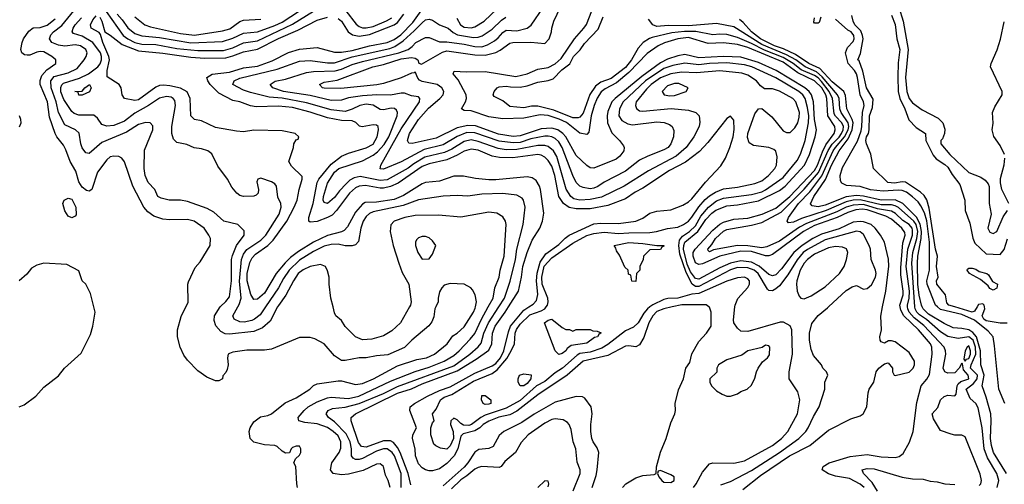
# Model space of a CAD drawing. Header units: inches. Extents: x 1793402 to 1900366, y 320852 to 470679.
# Tile 281 of 604: x 1841673 to 1847293, y 418988 to 421639. Entities that reach past the tile are written whole.
import ezdxf

# ---------------------------------------------------------------- set-up
doc = ezdxf.new("R2010")
doc.units = ezdxf.units.IN
doc.header["$MEASUREMENT"] = 0
doc.layers.add('B8441', color=7, linetype='Continuous')
doc.layers.add('B8442', color=7, linetype='Continuous')

msp = doc.modelspace()

# ---------------------------------------------------------------- linework, layer by layer
at = {"layer": 'B8441', "color": 4}
for points, elevation in [([(1841669.6, 419430.4), (1841698, 419442), (1841764, 419490), (1841810, 419542.8), (1841893.8, 419606.2), (1841929, 419650), (1842023.3, 419736.7), (1842076.3, 419843.7), (1842089.6, 419890), (1842103.7, 419970), (1842096.1, 420000)], 344), ([(1844047.3, 420000), (1844042.8, 419990), (1844035.9, 419944.1), (1844024.5, 419915.5), (1844007.9, 419892.1), (1843911, 419810), (1843870, 419769), (1843774, 419726), (1843710, 419720.9), (1843650, 419709.3), (1843610, 419709.2), (1843530, 419694), (1843510, 419695.3), (1843470, 419722), (1843410, 419788.7), (1843357.5, 419817.5), (1843330, 419825.2), (1843270, 419825.2), (1843110, 419759.3), (1843070, 419752.7), (1842970, 419753.2), (1842890, 419742), (1842870, 419735.3), (1842862, 419730), (1842858, 419710), (1842862, 419670), (1842856.9, 419643.1), (1842850, 419626), (1842832.7, 419607.3), (1842831.1, 419588.9), (1842810, 419578), (1842790, 419578), (1842740.2, 419600.2), (1842690, 419635.3), (1842630, 419697.2), (1842610, 419724), (1842589.4, 419770), (1842574, 419830), (1842574, 419870), (1842593.6, 419946.4), (1842621.4, 420000)], 336), ([(1843145.1, 420000), (1843101.7, 419918.3), (1843058.9, 419881.1), (1843010, 419860.5), (1842870, 419844.2), (1842846, 419846), (1842820.1, 419860.1), (1842793.1, 419893.1), (1842782.7, 419922.7), (1842784.2, 419950), (1842816.7, 420000)], 332), ([(1843075.4, 420000), (1843044.8, 419955.2), (1843013.4, 419930), (1842997.1, 419922.9), (1842954, 419914), (1842930, 419914.5), (1842897.2, 419930), (1842889.4, 419950), (1842918.3, 420000)], 328), ([(1843259, 418970), (1843254, 418990), (1843248.9, 419088.9), (1843238, 419110), (1843247.3, 419132.7), (1843270, 419154), (1843278, 419170), (1843278, 419190), (1843270, 419206), (1843250, 419206), (1843230, 419198), (1843222, 419190), (1843212.7, 419167.3), (1843190, 419166), (1843170, 419178), (1843143.1, 419203.1), (1843129.1, 419209.1), (1843070, 419213.2), (1843009.1, 419229.1), (1842988, 419250), (1842982, 419290), (1842988.7, 419310), (1843010, 419344.7), (1843047, 419373), (1843090, 419380.7), (1843110, 419390.7), (1843187.8, 419452.2), (1843250, 419480.7), (1843328.7, 419530), (1843350, 419551.3), (1843370, 419561), (1843490, 419578), (1843510, 419578), (1843590, 419557.3), (1843630, 419563.8), (1843693.2, 419590), (1843830, 419664.9), (1843940.5, 419699.5), (1843995.3, 419710), (1844041.2, 419730), (1844112.7, 419790), (1844145.1, 419834.9), (1844170, 419850.8), (1844210, 419887.3), (1844262.9, 419970), (1844272.3, 419992.3), (1844273.8, 420000)], 336), ([(1843786.6, 418970), (1843775.1, 419010), (1843760.7, 419040.7), (1843748.7, 419090), (1843730, 419104), (1843710, 419102.7), (1843633.3, 419066.7), (1843550, 419046), (1843510, 419041.6), (1843462, 419050), (1843446, 419070), (1843454.5, 419110), (1843496.2, 419170), (1843505.8, 419194.2), (1843505.6, 419230), (1843490, 419263.7), (1843462.9, 419290), (1843430, 419312.4), (1843370, 419333), (1843300.7, 419340.7), (1843266, 419350), (1843262, 419370), (1843296, 419410), (1843319.3, 419430), (1843370, 419459.5), (1843430, 419481.7), (1843450, 419484.6), (1843550, 419477.3), (1843609.3, 419490), (1843790, 419576), (1843930, 419631.5), (1844010, 419655.6), (1844096, 419690), (1844150, 419723.7), (1844180.7, 419750), (1844244.6, 419815.4), (1844270, 419847.7), (1844308.2, 419930), (1844347.2, 420000)], 332), ([(1843851.1, 418970), (1843850.8, 419050), (1843812.9, 419150), (1843799.7, 419170), (1843770, 419189.7), (1843750, 419190.9), (1843710, 419176.4), (1843630, 419135.8), (1843610, 419129.6), (1843590, 419129.6), (1843576.6, 419136.6), (1843567.3, 419150), (1843566, 419190), (1843558.2, 419230), (1843536.1, 419276.1), (1843470, 419344.7), (1843436, 419370), (1843421.2, 419390), (1843434, 419410), (1843458.7, 419421.3), (1843530, 419428.9), (1843610, 419449.1), (1843750, 419506.5), (1843830, 419546.2), (1844150, 419663.6), (1844241.6, 419730), (1844290, 419772.4), (1844306.4, 419793.6), (1844323.1, 419850), (1844348.6, 419910), (1844407.7, 420000)], 328), ([(1843897.2, 420000), (1843846.8, 419910), (1843796.1, 419863.9), (1843750, 419836), (1843683.4, 419816.6), (1843630, 419812.7), (1843588.7, 419830), (1843530, 419889), (1843510, 419922), (1843478, 419950), (1843470, 419966), (1843461.5, 420000)], 332), ([(1843905.5, 418985.5), (1843889.8, 419050), (1843845, 419170), (1843830, 419198.7), (1843807.1, 419227.1), (1843790, 419236), (1843750, 419235.3), (1843650, 419199.7), (1843624.4, 419204.4), (1843606.2, 419226.2), (1843565.2, 419350), (1843565.2, 419370), (1843589.3, 419390), (1843830, 419508.1), (1843910, 419533.2), (1843970, 419561.6), (1844170, 419636), (1844278.6, 419701.4), (1844350, 419752.7), (1844367.1, 419790), (1844372.1, 419850), (1844386, 419890), (1844444.8, 419970), (1844463.7, 420000)], 324), ([(1845396.4, 420000), (1845350, 419989.7), (1845310, 419974), (1845287.2, 419950), (1845264.2, 419910), (1845235.1, 419824.9), (1845210, 419784), (1845190, 419773.2), (1845150, 419779), (1845130, 419777.2), (1845030, 419722.4), (1844888.5, 419691.5), (1844797.1, 419610), (1844630, 419498.5), (1844510, 419405.3), (1844470, 419384.8), (1844408.6, 419371.4), (1844351.4, 419348.6), (1844318, 419330), (1844299.3, 419310), (1844270, 419292.3), (1844203.8, 419276.2), (1844190, 419262), (1844174.6, 419190), (1844153.1, 419150), (1844110, 419106.9), (1844070, 419076.4), (1844030, 419064.4), (1844010, 419064), (1843989.4, 419070), (1843970, 419082.4), (1843950, 419104.5), (1843933, 419150), (1843929.7, 419189.7), (1843914, 419250), (1843917, 419270), (1843937.2, 419310), (1843899, 419410), (1843901.2, 419430), (1843926, 419450), (1844000.9, 419490), (1844070, 419522.4), (1844130, 419543.9), (1844270, 419621.6), (1844370, 419663.2), (1844390, 419677.3), (1844416.5, 419710), (1844437.1, 419750), (1844462.3, 419857.7), (1844475.3, 419890), (1844550, 419980.9), (1844579.4, 420000)], 316), ([(1845269.7, 420000), (1845255.8, 419990), (1845235.1, 419964.9), (1845202.4, 419910), (1845176.2, 419883.8), (1845130, 419863.6), (1845030, 419786.3), (1844995.2, 419764.8), (1844930, 419742.8), (1844870, 419734), (1844854.3, 419725.7), (1844770.4, 419650), (1844730, 419623.5), (1844670, 419574.8), (1844622, 419550), (1844530, 419466), (1844450, 419423.1), (1844330, 419383.2), (1844305.7, 419370), (1844251.5, 419328.5), (1844236.3, 419323.7), (1844205.5, 419325.5), (1844190, 419334.3), (1844170, 419356.3), (1844150, 419365.6), (1844134.4, 419350), (1844132, 419330), (1844146.9, 419290), (1844148.4, 419250), (1844130, 419207.3), (1844110, 419187.8), (1844073.9, 419193.9), (1844047.2, 419207.2), (1844037.2, 419217.2), (1844019.8, 419270), (1844020.5, 419310), (1844030, 419338), (1844039, 419350), (1844028.7, 419390), (1844050, 419417.3), (1844074, 419470), (1844095.3, 419484.7), (1844139.4, 419500.6), (1844262.8, 419577.2), (1844370, 419620.8), (1844399.1, 419640.9), (1844454, 419706), (1844479.1, 419750), (1844496.9, 419790), (1844500.9, 419850), (1844508.5, 419871.5), (1844530, 419902), (1844585.2, 419954.8), (1844650, 419977.4), (1844669.8, 419990.2), (1844677.4, 420000)], 312), ([(1845113.2, 418970), (1845133.2, 418990), (1845190, 419024.9), (1845230, 419038.8), (1845295.3, 419044.7), (1845306, 419050), (1845307.3, 419087.3), (1845330, 419172), (1845363.7, 419250), (1845390, 419338), (1845412.3, 419390), (1845416, 419410), (1845414, 419450), (1845432.9, 419527.1), (1845462, 419590), (1845475.3, 419650), (1845497.2, 419682.8), (1845510, 419732), (1845550, 419802), (1845594, 419850), (1845619, 419890), (1845619, 419970), (1845610, 419998), (1845607.5, 420000)], 316), ([(1845519.5, 418970), (1845534.5, 418990), (1845570, 419058), (1845610, 419104.7), (1845630, 419111.3), (1845750, 419107.7), (1845810, 419121.6), (1845969.3, 419210), (1846020.9, 419250), (1846057, 419290), (1846112, 419390), (1846126.6, 419470), (1846115.3, 419515.3), (1846065.2, 419590), (1846065.2, 419630), (1846083.7, 419730), (1846080.9, 419870), (1846071.6, 419891.6), (1846032.9, 419912.9), (1846013.6, 419913.6), (1845830, 419860.9), (1845790, 419862.7), (1845770, 419879), (1845749.5, 419909.5), (1845746.8, 419926.8), (1845755.8, 420000)], 312), ([(1845675.1, 418984.9), (1845730, 419004.4), (1845850, 419067), (1846010, 419168.8), (1846120.9, 419250), (1846159.5, 419290), (1846174, 419310), (1846204.4, 419375.6), (1846236, 419430), (1846269, 419530), (1846268.9, 419571.1), (1846286, 419610), (1846278, 419630), (1846258, 419650), (1846248.9, 419668.9), (1846203.7, 419723.7), (1846190, 419758), (1846180.9, 419810), (1846180.9, 419850), (1846194.8, 419905.2), (1846230, 419950.8), (1846284.8, 419995.2), (1846290, 420000)], 308), ([(1845801.2, 418958.8), (1845902, 419038), (1846067.3, 419150), (1846183.7, 419210), (1846290, 419296), (1846418, 419362), (1846470, 419378), (1846488, 419390), (1846508.7, 419430), (1846515.3, 419510), (1846522, 419530), (1846549.1, 419570.9), (1846561.2, 419630), (1846577.2, 419650), (1846610, 419676), (1846630, 419682), (1846654.8, 419650), (1846656, 419630), (1846664.7, 419610), (1846670, 419608.2), (1846750, 419628.5), (1846773.6, 419650), (1846780.7, 419670), (1846780.7, 419690), (1846750, 419739.5), (1846670, 419800.5), (1846650, 419807.6), (1846633, 419807), (1846610, 419794), (1846590, 419801.2), (1846585.1, 419810), (1846582, 419830), (1846592.3, 419870), (1846587.7, 419947.7), (1846598.2, 420000)], 304), ([(1846493.3, 418970), (1846470, 418989.6), (1846410, 419020.5), (1846330, 419035.1), (1846290, 419047.6), (1846254, 419070), (1846259, 419090), (1846294, 419110), (1846412.5, 419147.5), (1846510, 419157.6), (1846590, 419144.4), (1846670, 419141), (1846693.2, 419146.8), (1846716.5, 419163.5), (1846752.5, 419227.5), (1846772.3, 419290), (1846794.8, 419454.8), (1846818, 419550), (1846851.9, 419588.1), (1846865.9, 419614.1), (1846881.7, 419730), (1846880.5, 419770), (1846871.3, 419790), (1846803.5, 419870), (1846719.8, 419950), (1846701.8, 419981.8), (1846699.1, 420000)], 296), ([(1847150, 418981), (1847159, 418990), (1847164, 419010), (1847154.6, 419045.4), (1847070, 419258), (1847050, 419268.7), (1847010, 419268.7), (1846990, 419274), (1846930, 419295.3), (1846890, 419362), (1846880.9, 419390), (1846913.3, 419426.7), (1846929.9, 419470.1), (1846950, 419489), (1846970, 419496.5), (1847010, 419493.4), (1847017.7, 419502.3), (1847024.5, 419550), (1847030, 419560.4), (1847045.7, 419574.3), (1847090.5, 419589.5), (1847087.3, 419610), (1847060.6, 419640.6), (1847055.5, 419675.5), (1847050, 419679), (1847034.8, 419650), (1847010, 419623.6), (1846970, 419621.6), (1846953.2, 419630), (1846943.7, 419650), (1846959.5, 419730), (1846958.4, 419750), (1846949.6, 419770), (1846834.3, 419894.3), (1846777.9, 419937.9), (1846750.8, 419970), (1846742, 419990), (1846741.2, 420000)], 292), ([(1847253.3, 418970), (1847262.4, 419010), (1847251.2, 419050), (1847198.2, 419138.2), (1847179.1, 419190), (1847166, 419310), (1847143.7, 419423.7), (1847130, 419448.7), (1847098, 419478), (1847076, 419530), (1847117.4, 419562.6), (1847138.8, 419590), (1847140.3, 419610), (1847101.2, 419650), (1847104, 419670), (1847130.5, 419730), (1847128, 419770), (1847115, 419810), (1847090, 419829.8), (1847030, 419820.5), (1846970, 419831.3), (1846930, 419858.9), (1846849.2, 419929.2), (1846810, 419954.5), (1846793.5, 419970), (1846784.2, 419990), (1846783.5, 420000)], 288), ([(1847306, 419050), (1847232, 419170), (1847219.3, 419210), (1847214.6, 419250), (1847218.7, 419350), (1847216, 419390), (1847190, 419485.2), (1847166.6, 419550), (1847178.9, 419610), (1847158.9, 419670), (1847156.5, 419750), (1847134.6, 419830), (1847114.2, 419854.2), (1847090, 419868.7), (1847050, 419877.7), (1847001.8, 419881.8), (1846950, 419905.4), (1846859.8, 419959.8), (1846829.9, 419989.9), (1846825, 420000)], 284), ([(1847296.9, 419450), (1847261.4, 419530), (1847237.8, 419777.8), (1847228.8, 419828.8), (1847201.8, 419861.8), (1847123.9, 419923.9), (1847050, 419957.5), (1846930, 419985.2), (1846912, 420000)], 276), ([(1847137.5, 420000), (1847123.1, 419976.9), (1847110, 419969.8), (1847010.2, 420000)], 272), ([(1847310, 419906.6), (1847270, 419907), (1847190, 419921.7), (1847176.2, 419930), (1847166, 419950), (1847182.4, 419990), (1847180.2, 420000)], 272), ([(1844940.7, 418970), (1844962.7, 419037.3), (1844969.6, 419070), (1844978, 419170), (1844970, 419195.3), (1844946, 419230), (1844939.3, 419250), (1844932.7, 419290), (1844932.7, 419330), (1844941.2, 419390), (1844934, 419430), (1844899.5, 419479.5), (1844886.3, 419486.3), (1844850, 419489.4), (1844730, 419456.9), (1844610, 419388), (1844540, 419340), (1844435.5, 419290), (1844410, 419266.6), (1844375.9, 419204.1), (1844350, 419192.8), (1844292.9, 419187.1), (1844270, 419171.5), (1844231.7, 419110), (1844210, 419085.4), (1844090, 418978.5)], 324), ([(1844832, 418950), (1844872, 419050), (1844872, 419070), (1844854.5, 419114.5), (1844846.6, 419190), (1844832.3, 419230), (1844821.5, 419301.5), (1844810, 419328.7), (1844800.2, 419340.2), (1844775.1, 419355.1), (1844730, 419360.9), (1844710, 419357), (1844670, 419337), (1844576, 419270), (1844534.4, 419225.6), (1844502, 419170), (1844442.5, 419117.5), (1844422, 419090), (1844410, 419084), (1844310, 419089.3), (1844290, 419083.7), (1844270, 419074), (1844224.4, 419035.6), (1844190, 419014.3), (1844137.7, 418962.3)], 328), ([(1846570, 418949.6), (1846538.2, 418998.2), (1846489.3, 419050), (1846482, 419070), (1846510, 419079.1), (1846550, 419076.4), (1846710, 419028.4), (1846770, 419019.3), (1846830, 419018), (1846870, 419005.5), (1846910, 419002), (1846954, 418990), (1847010, 418986.8)], 292), ([(1844690, 418974), (1844694, 418990), (1844690, 419006), (1844670, 419008), (1844631, 418969)], 332)]:
    msp.add_lwpolyline(points, dxfattribs=dict(at, elevation=elevation))
for points, elevation in [([(1844830, 419862), (1844850, 419872), (1844930, 419872), (1844943.6, 419863.6), (1844970, 419862), (1844992, 419852), (1844978, 419842), (1844971.3, 419830), (1844954.8, 419825.2), (1844910, 419794), (1844820.5, 419779.5), (1844798, 419762), (1844790, 419749.2), (1844770, 419735.3), (1844750, 419728.7), (1844728.7, 419750), (1844668.9, 419908.9), (1844690, 419924.7), (1844710.7, 419930.7), (1844770, 419882), (1844790, 419872), (1844811.6, 419871.6)], 308), ([(1845930, 419782), (1845911, 419769), (1845830, 419748.7), (1845794.4, 419725.6), (1845710, 419698), (1845662, 419670), (1845652, 419650), (1845651.6, 419628.4), (1845612, 419590), (1845612, 419570), (1845622, 419550), (1845650, 419522), (1845682, 419502), (1845710, 419491.3), (1845730, 419491.3), (1845770, 419504.7), (1845790, 419518), (1845826, 419530), (1845850, 419554), (1845870, 419594), (1845878, 419630), (1845888, 419650), (1845913.6, 419686.4), (1845942, 419710), (1845952.9, 419727.1), (1845955.3, 419770), (1845950, 419778)], 316), ([(1847090, 419778.4), (1847080.5, 419770), (1847070, 419748.7), (1847062.8, 419702.8), (1847070, 419691), (1847077.6, 419702.4), (1847090, 419706), (1847100.4, 419730), (1847101.1, 419750)], 292), ([(1844529.3, 419549.3), (1844518, 419570), (1844518, 419590), (1844526, 419610), (1844550, 419618), (1844592, 419612), (1844590.7, 419590), (1844570, 419562.7), (1844550, 419549.5)], 308), ([(1844330, 419444), (1844318, 419450), (1844308, 419470), (1844310, 419494), (1844330, 419494), (1844362, 419470), (1844362, 419450), (1844350, 419446)], 308), ([(1845330, 419066), (1845318, 419062), (1845314, 419050), (1845322, 419030), (1845338, 419010), (1845350, 419001), (1845390, 418998), (1845408, 419010), (1845408, 419030), (1845390, 419042)], 316)]:
    msp.add_lwpolyline(points, close=True, dxfattribs=dict(at, elevation=elevation))
at = {"layer": 'B8442', "color": 4}
for points, elevation in [([(1842816.7, 420000), (1842818, 420002), (1842850, 420030.8), (1842870, 420058), (1842882.6, 420150), (1842882.4, 420270), (1842886.6, 420293.4), (1842909.7, 420350.3), (1842954, 420410), (1842953.6, 420433.6), (1842918, 420470), (1842838, 420490), (1842781.5, 420541.5), (1842742.5, 420562.5), (1842630, 420602), (1842590, 420609.4), (1842526, 420610), (1842480.2, 420620.2), (1842462, 420630), (1842444, 420670), (1842406.6, 420710), (1842389.5, 420750), (1842383.7, 420790), (1842384.5, 420895.5), (1842432.7, 421010), (1842432.9, 421032.9), (1842418, 421050), (1842390, 421052.3), (1842350, 421042), (1842281.7, 420998.3), (1842140.9, 420939.1), (1842070, 420875.3), (1842050, 420879), (1842030, 420908.7), (1842021.6, 420930), (1842011.5, 420991.5), (1841991.2, 421011.2), (1841930, 421039.3), (1841894.7, 421110), (1841880.4, 421170), (1841851.5, 421250), (1841849.6, 421290), (1841870, 421315.3), (1841950, 421336), (1842000.1, 421359.9), (1842040.7, 421410), (1842052.3, 421430), (1842057, 421450), (1842049.3, 421470), (1842019, 421490), (1841990, 421495.8), (1841930, 421488.3), (1841893.2, 421493.2), (1841855.1, 421510), (1841843.6, 421530), (1841850, 421552.7), (1841865.6, 421570), (1841913.9, 421606.1), (1841982.3, 421690)], 332), ([(1842166.3, 421686.3), (1842264.2, 421550), (1842290.2, 421530.2), (1842330, 421509.2), (1842370, 421499.1), (1842450, 421497.3), (1842570, 421474.4), (1842690, 421463.9), (1842835.7, 421464.3), (1842890, 421478.3), (1842950, 421506.3), (1843030, 421518.5), (1843230, 421613.8), (1843350, 421688.8)], 328), ([(1842229, 421670), (1842258.5, 421638.5), (1842290, 421592.7), (1842330, 421561.1), (1842370, 421547.7), (1842470, 421538.6), (1842650, 421507.2), (1842830, 421514.6), (1842890, 421533.1), (1842950, 421562.6), (1843030, 421570.3), (1843130, 421606), (1843170, 421625.8), (1843270, 421690.3)], 332), ([(1844579.4, 420000), (1844604.1, 420015.9), (1844622.3, 420037.7), (1844629.7, 420070.3), (1844622.4, 420150), (1844626.9, 420193.1), (1844644.2, 420255.8), (1844676.4, 420303.6), (1844750, 420356.5), (1844786.5, 420393.5), (1844809.8, 420410.2), (1844950, 420473.7), (1844990, 420478.7), (1845090, 420475.8), (1845190, 420490.4), (1845230, 420506), (1845270, 420534.9), (1845310, 420546.4), (1845390, 420554.9), (1845458.9, 420581.1), (1845490, 420599.3), (1845510, 420616.3), (1845587.7, 420712.3), (1845675.3, 420804.7), (1845702, 420850), (1845727, 420910), (1845745.1, 420970), (1845751.9, 421011.9), (1845750, 421066), (1845730, 421088), (1845710, 421075.3), (1845601.7, 420938.3), (1845553.4, 420886.6), (1845473.8, 420826.2), (1845381.4, 420778.6), (1845230, 420677.6), (1845185.2, 420654.8), (1845130, 420617.6), (1845030, 420578.7), (1844930, 420560.5), (1844850, 420560.4), (1844810, 420568.3), (1844776.2, 420590), (1844749.8, 420629.8), (1844727.7, 420750), (1844710, 420803.7), (1844690, 420836.2), (1844670, 420855.6), (1844650, 420866), (1844629.7, 420869.7), (1844488.1, 420851.9), (1844412.3, 420852.3), (1844370, 420860.5), (1844290, 420894), (1844250, 420900.5), (1844210, 420889.7), (1844170, 420865.7), (1844110, 420839.2), (1844010, 420817.3), (1843970, 420802), (1843833.2, 420706.8), (1843790, 420687), (1843750, 420677.2), (1843730, 420677.2), (1843647, 420693), (1843611.2, 420688.8), (1843590, 420680.4), (1843554.9, 420650), (1843481.1, 420550), (1843455.5, 420524.5), (1843430.2, 420509.8), (1843370, 420488.2), (1843330, 420483.7), (1843323.7, 420490), (1843323.6, 420510), (1843348.7, 420590), (1843369.8, 420710), (1843381.1, 420730), (1843450, 420815.6), (1843510, 420860.3), (1843550, 420877), (1843650, 420907.2), (1843690, 420928.5), (1843713.6, 420970), (1843720.9, 421010), (1843719, 421030), (1843710, 421037.2), (1843690, 421039.5), (1843627.5, 421027.5), (1843612.5, 421032.5), (1843592, 421052), (1843570, 421062), (1843510, 421064), (1843430, 421078.3), (1843330, 421112.3), (1843230, 421137.6), (1843150, 421145.3), (1843022.3, 421142.3), (1842990, 421148), (1842930, 421169.7), (1842890, 421178.4), (1842810, 421220.7), (1842760.7, 421270), (1842747.3, 421290), (1842741.2, 421310), (1842771.4, 421328.6), (1842870, 421339.6), (1842950, 421364.4), (1843030, 421374.7), (1843114.6, 421405.4), (1843207.7, 421452.3), (1843270, 421470.3), (1843370, 421480.5), (1843470, 421454), (1843510, 421454), (1843570, 421463.2), (1843670, 421491), (1843770, 421509.2), (1843810, 421526.2), (1843847.5, 421552.5), (1843916.5, 421623.5), (1843983.7, 421716.3)], 316), ([(1846290, 420000), (1846390, 420094), (1846424.4, 420115.6), (1846450, 420122), (1846490, 420102.4), (1846510, 420104.9), (1846534.6, 420125.4), (1846558.9, 420170), (1846562, 420190), (1846558.7, 420210), (1846532.7, 420270), (1846529.5, 420330), (1846522, 420350), (1846490, 420412.7), (1846470, 420429.5), (1846450, 420432.8), (1846270, 420383.9), (1846170, 420328.5), (1846146, 420310), (1846110, 420269.7), (1846056.7, 420183.3), (1846010, 420120.9), (1845990, 420102.7), (1845970, 420092.7), (1845950, 420094), (1845942, 420102), (1845888.2, 420190), (1845865.6, 420210), (1845830, 420223.5), (1845770, 420225.3), (1845730, 420212.8), (1845550, 420117.4), (1845530, 420117.2), (1845510.6, 420130.6), (1845477.2, 420197.2), (1845441.4, 420301.4), (1845435.4, 420350), (1845438.4, 420381.6), (1845456.3, 420403.7), (1845495.4, 420430), (1845530, 420462), (1845561.7, 420518.3), (1845604, 420570), (1845650, 420604.9), (1845690, 420620.9), (1845850, 420642), (1845910, 420657.7), (1845930, 420667.9), (1846030, 420738.7), (1846110, 420836.3), (1846130, 420871), (1846157.4, 420950), (1846175.8, 421050), (1846176.5, 421090), (1846170, 421139), (1846156.8, 421190), (1846143.5, 421210), (1846120.5, 421230), (1845990, 421307.3), (1845852, 421370), (1845810, 421381.8), (1845710, 421392.7), (1845611.2, 421388.8), (1845550, 421381.4), (1845470, 421391), (1845401.7, 421378.3), (1845350, 421361.4), (1845244.9, 421290), (1845117, 421170), (1845095.8, 421130), (1845093, 421090), (1845110, 421064.9), (1845145.1, 421045.1), (1845170, 421038.4), (1845310, 421055.8), (1845352.4, 421052.4), (1845381.4, 421041.4), (1845398, 421030), (1845407.1, 421007.1), (1845404.9, 420970), (1845390.6, 420930), (1845374, 420910), (1845350, 420897), (1845258.7, 420861.3), (1845210, 420837), (1845130, 420774), (1845010, 420712), (1844973.1, 420686.9), (1844950, 420677), (1844930, 420674.5), (1844890, 420680.9), (1844870, 420689.4), (1844850, 420709.3), (1844829.8, 420749.8), (1844769.7, 420910), (1844750, 420942), (1844730, 420960.5), (1844710, 420971.1), (1844690, 420974.8), (1844670, 420974.8), (1844590, 420959.3), (1844530, 420938.5), (1844490, 420936.8), (1844410, 420945.8), (1844270, 420993.1), (1844224.8, 420995.2), (1844170, 420973.5), (1844090, 420926), (1843982, 420898), (1843850, 420827.4), (1843750, 420786.6), (1843730, 420789), (1843734, 420810), (1843850, 421017.1), (1843955.1, 421170), (1843957.2, 421190), (1843950, 421199), (1843910, 421205.1), (1843870, 421219.6), (1843850, 421220.5), (1843790, 421207.8), (1843711.1, 421211.1), (1843630, 421205.7), (1843550, 421193), (1843510, 421180.5), (1843450, 421177.4), (1843330, 421206.4), (1843179, 421230), (1843117.2, 421250), (1843102, 421270), (1843131.9, 421288.1), (1843190, 421300.4), (1843310, 421338.7), (1843350, 421344.2), (1843473.5, 421346.5), (1843510, 421356.1), (1843570, 421383.2), (1843630, 421400.7), (1843837.2, 421450), (1843889.3, 421470), (1843912.8, 421487.2), (1843933.2, 421510), (1843990, 421537.3), (1844010, 421537.3), (1844070, 421513.4), (1844110, 421513.1), (1844210, 421499.7), (1844270, 421486.7), (1844310, 421485.2), (1844343.6, 421496.4), (1844382.2, 421517.8), (1844404.4, 421535.6), (1844430, 421566), (1844450, 421578.7), (1844510, 421575.3), (1844569, 421590), (1844591.5, 421608.5), (1844662.9, 421710)], 308), ([(1846598.2, 420000), (1846616.3, 420090), (1846633.2, 420233.2), (1846632.1, 420272.1), (1846609.6, 420370), (1846587, 420410), (1846555.6, 420450), (1846533.6, 420470), (1846490, 420486), (1846470, 420488.5), (1846430, 420483.1), (1846350, 420446.6), (1846250, 420416.2), (1846199.5, 420390), (1846138.9, 420350), (1846092.7, 420310), (1846022, 420218), (1845990, 420184.2), (1845970, 420178), (1845950, 420185.1), (1845893.1, 420233.1), (1845850, 420255.7), (1845790, 420262.9), (1845729.7, 420249.7), (1845670, 420223.1), (1845550, 420159.3), (1845530, 420163.1), (1845501.2, 420201.2), (1845483.5, 420243.5), (1845462.6, 420330), (1845463, 420350), (1845469.9, 420370.1), (1845544.1, 420430), (1845590, 420499), (1845624.2, 420535.8), (1845647, 420553), (1845710, 420578), (1845770, 420583.2), (1845890, 420606), (1846010, 420664.2), (1846042.3, 420690), (1846152.3, 420810), (1846181.4, 420870), (1846214.5, 420970), (1846221, 421010), (1846209.9, 421069.9), (1846204.8, 421170), (1846193.1, 421210), (1846178.5, 421230), (1846154, 421250), (1845991.5, 421350), (1845890, 421394.8), (1845790, 421425), (1845690, 421429.8), (1845550, 421422.4), (1845470, 421440.4), (1845430, 421433.5), (1845370, 421414.5), (1845330, 421393.5), (1845224.7, 421315.3), (1845072, 421190), (1845053.7, 421170), (1845030, 421115.3), (1845026, 421090), (1845028.9, 421050), (1845053.5, 420993.5), (1845096, 420950), (1845119.1, 420919.1), (1845122.8, 420910), (1845121, 420890), (1845099, 420861), (1845076.7, 420843.3), (1844950, 420792), (1844930, 420794.5), (1844910, 420806.6), (1844850, 420864.5), (1844790.9, 420970), (1844772.6, 420990), (1844744.5, 421010), (1844710, 421019.8), (1844650, 421016.8), (1844530, 420976.5), (1844490, 420972.7), (1844405.4, 420985.4), (1844274.3, 421034.3), (1844230, 421035.3), (1844170, 421022.7), (1844050, 420963.1), (1843912.9, 420932.9), (1843894, 420934), (1843886.6, 420950), (1843897, 420990), (1843949.7, 421070), (1844006.4, 421133.6), (1844071.8, 421190), (1844089.5, 421210), (1844093.3, 421230), (1844082.9, 421250), (1844056, 421270), (1843970, 421286.3), (1843954.5, 421294.5), (1843945.3, 421305.3), (1843930, 421342), (1843924, 421336), (1843910, 421334), (1843850, 421307.8), (1843750, 421274.3), (1843711.5, 421268.5), (1843506.6, 421246.6), (1843410, 421247.8), (1843402, 421250), (1843384, 421270), (1843410, 421282.8), (1843485.3, 421294.7), (1843689.2, 421370), (1843750, 421383.2), (1843850, 421415.6), (1843910, 421422.7), (1843930, 421419.5), (1843944.9, 421410), (1843950.9, 421390.9), (1843965.4, 421385.4), (1844085.4, 421454.6), (1844110, 421462.3), (1844270, 421439.1), (1844330, 421436.5), (1844390, 421452), (1844414.9, 421465.1), (1844470, 421506), (1844488, 421510), (1844590, 421510.4), (1844670, 421502.8), (1844696, 421530), (1844709.3, 421570), (1844709.4, 421590), (1844720.9, 421630), (1844759.5, 421710)], 304), ([(1843490, 421646.4), (1843510.4, 421630), (1843548.5, 421570), (1843572.4, 421552.4), (1843610, 421545.8), (1843670, 421555.6), (1843810, 421609.2), (1843830, 421623.2), (1843865.1, 421670)], 324), ([(1843534, 421690), (1843593.4, 421613.4), (1843610, 421600.3), (1843630, 421593.1), (1843650, 421592.7), (1843690, 421601.3), (1843767.3, 421632.7), (1843797.6, 421650)], 328), ([(1846699.1, 420000), (1846697.6, 420010), (1846715.1, 420070), (1846716.1, 420090), (1846703.2, 420183.2), (1846703, 420223), (1846714.7, 420365.3), (1846727.1, 420410), (1846725.6, 420425.6), (1846708, 420450), (1846650, 420501.7), (1846617.9, 420517.9), (1846510, 420554.1), (1846481.7, 420558.3), (1846444.9, 420555.1), (1846400.4, 420539.6), (1846339.3, 420510), (1846210, 420464.8), (1846147.4, 420430), (1845970, 420298.9), (1845950, 420291.1), (1845930, 420290.9), (1845850, 420315.8), (1845790, 420319.1), (1845670.1, 420289.9), (1845570, 420245.6), (1845550, 420242.3), (1845530, 420251.6), (1845517.1, 420290), (1845517.8, 420310), (1845528.7, 420330), (1845630, 420438.9), (1845670, 420472.7), (1845690, 420483.6), (1845750, 420500.2), (1845830, 420506), (1845910.7, 420529.3), (1845990, 420563.6), (1846069.8, 420630), (1846210, 420778.5), (1846227.6, 420810), (1846255, 420885), (1846275, 420925), (1846321.7, 420990), (1846328.3, 421010), (1846325.1, 421030), (1846285.8, 421090), (1846279.4, 421190), (1846273.8, 421210), (1846251.3, 421250), (1846210, 421290.7), (1846115.5, 421335.5), (1846030, 421396.3), (1845830, 421481.4), (1845770, 421497.1), (1845690, 421506.6), (1845603.3, 421503.3), (1845490, 421537.8), (1845430, 421530.8), (1845353.1, 421506.9), (1845318, 421490), (1845254.4, 421445.6), (1845150, 421338.7), (1845080.3, 421279.7), (1845015, 421245), (1844992.6, 421227.4), (1844969.4, 421190.6), (1844952.3, 421150), (1844934.7, 421090), (1844921.6, 420998.4), (1844910, 420984.5), (1844870, 420991.5), (1844793.3, 421053.3), (1844752.2, 421072.2), (1844690, 421092.4), (1844642.9, 421097.1), (1844550, 421076.9), (1844430, 421073.7), (1844350, 421085.6), (1844250, 421119.6), (1844210, 421122), (1844194, 421130), (1844218.4, 421170), (1844223.6, 421190), (1844221.6, 421210), (1844175.8, 421295.8), (1844146.6, 421330), (1844153.6, 421346.4), (1844221.5, 421341.5), (1844330, 421343.6), (1844504.1, 421315.9), (1844570, 421330.6), (1844630, 421357.1), (1844690, 421366.7), (1844730, 421386.7), (1844763.1, 421416.9), (1844840.5, 421530), (1844893.3, 421590), (1844907.3, 421612.7), (1844938.3, 421690)], 296), ([(1844168.5, 421648.5), (1844189.2, 421609.2), (1844210, 421595.8), (1844250, 421593.4), (1844270, 421597.6), (1844323.7, 421630), (1844398.6, 421701.4)], 316), ([(1846690.3, 421710), (1846716.1, 421630), (1846745.2, 421470), (1846729.2, 421310), (1846737, 421230), (1846750.4, 421190), (1846770, 421164.4), (1846825.1, 421125.1), (1846916.5, 421076.5), (1846943, 421050), (1846953.8, 421013.8), (1846952.7, 420990), (1846940.5, 420959.5), (1846931, 420950), (1846931.3, 420930), (1846982, 420870), (1847090, 420767.3), (1847159.9, 420739.9), (1847183.4, 420723.4), (1847202, 420702), (1847207.7, 420687.7), (1847206.4, 420590), (1847218, 420530), (1847199.1, 420450), (1847210, 420426.8), (1847230, 420418.8), (1847250, 420431), (1847286.3, 420513.7), (1847311.5, 420550)], 276), ([(1842621.4, 420000), (1842634.6, 420025.4), (1842633.2, 420130), (1842636.5, 420143.5), (1842674.6, 420225.4), (1842702, 420258), (1842759.3, 420350), (1842760.9, 420390), (1842752.3, 420410), (1842725.2, 420450), (1842668.7, 420490), (1842630, 420499.5), (1842530, 420497), (1842490, 420500.9), (1842438, 420518), (1842403.5, 420543.5), (1842382, 420570), (1842318.4, 420690), (1842270, 420828.7), (1842255.3, 420850), (1842238.6, 420858.6), (1842210, 420861.2), (1842190, 420857.2), (1842170, 420839), (1842117.3, 420770), (1842084.7, 420670), (1842070, 420661.2), (1842054.8, 420665.2), (1842030, 420684.5), (1842010, 420714), (1841994, 420774), (1841960.7, 420830), (1841936.6, 420896.6), (1841923, 420923), (1841884.7, 420970), (1841875.4, 420990), (1841843.6, 421083.6), (1841832.1, 421170), (1841789.8, 421270), (1841788.5, 421291.5), (1841799.5, 421320.5), (1841827, 421353), (1841878, 421390), (1841878, 421410), (1841855.3, 421430), (1841810, 421455.1), (1841790, 421457.6), (1841770, 421454), (1841730, 421437), (1841716, 421436), (1841699.3, 421439.3), (1841685.2, 421450), (1841679.3, 421470), (1841686.6, 421510), (1841694.5, 421530), (1841725.4, 421574.6), (1841750, 421592.4), (1841790, 421594.4), (1841830, 421608.7), (1841874.9, 421645.1)], 336), ([(1842918.3, 420000), (1842926.2, 420013.8), (1842937.3, 420050), (1842926.7, 420146.7), (1842939.1, 420270), (1842950, 420302), (1842970, 420328.4), (1843050, 420380.3), (1843078, 420410), (1843153.6, 420530), (1843165.2, 420570), (1843164, 420590), (1843146, 420626), (1843139, 420690), (1843130, 420702), (1843110, 420714), (1843050, 420735.3), (1843031.3, 420728.7), (1843026, 420714), (1843036.3, 420670), (1843033.4, 420650), (1843022, 420638), (1843008.5, 420631.5), (1842950, 420629.6), (1842930, 420636.3), (1842911.8, 420650), (1842882.7, 420682.7), (1842858, 420730), (1842803.2, 420803.2), (1842770, 420874), (1842746, 420890), (1842710, 420902), (1842668.4, 420908.4), (1842627.3, 420927.3), (1842570, 420938), (1842550, 420958), (1842541.2, 420990), (1842542, 421030), (1842562.9, 421150), (1842557.4, 421177.4), (1842549.2, 421190), (1842536.9, 421196.9), (1842510, 421201.6), (1842470, 421191.6), (1842407.7, 421150), (1842330, 421106.3), (1842270, 421059.7), (1842210, 421036.2), (1842170, 421032), (1842141.2, 421041.2), (1842117.6, 421077.6), (1842095.1, 421095.1), (1842010, 421093.6), (1841983.3, 421103.3), (1841970, 421115.1), (1841923.9, 421183.9), (1841907.2, 421227.2), (1841907.9, 421252.1), (1841912.9, 421267.1), (1841922.5, 421277.5), (1842014.2, 421305.8), (1842065.2, 421330), (1842118.4, 421370), (1842132.5, 421387.5), (1842140.4, 421410), (1842140.4, 421430), (1842134.2, 421450), (1842090, 421509.7), (1842030, 421545.4), (1841980.1, 421560.1), (1841972.7, 421570), (1841977.6, 421590), (1841989.6, 421610), (1842026, 421650)], 328), ([(1844463.7, 420000), (1844520.4, 420090), (1844538, 420170), (1844544.8, 420230), (1844568.7, 420311.3), (1844598.8, 420381.2), (1844640.9, 420450), (1844658, 420490), (1844664.1, 420535.9), (1844644.7, 420670), (1844640.5, 420690), (1844620.8, 420720.8), (1844597.7, 420737.7), (1844570, 420742.9), (1844390, 420726), (1844350, 420726), (1844273.8, 420733.8), (1844207, 420747), (1844150, 420745.6), (1844070, 420718), (1843990, 420709.6), (1843970, 420702.4), (1843863.1, 420636.9), (1843810, 420613.1), (1843710, 420597.2), (1843644.4, 420595.6), (1843630, 420587.3), (1843590, 420540.7), (1843543.2, 420456.8), (1843524, 420436), (1843510, 420428), (1843430, 420406.9), (1843349.4, 420370.6), (1843263.4, 420316.6), (1843218.3, 420281.7), (1843187.7, 420252.3), (1843136.5, 420190), (1843070, 420079.5), (1843030, 420043.7), (1843010, 420042.7), (1842991.4, 420071.4), (1842971.1, 420150), (1842970.9, 420190), (1842986.3, 420253.7), (1843000, 420280), (1843019.1, 420300.9), (1843089, 420351), (1843119.4, 420380.6), (1843196.9, 420490), (1843239.7, 420570), (1843255.8, 420610), (1843267.3, 420670), (1843286, 420730), (1843284.7, 420744.7), (1843224.1, 420804.1), (1843209, 420830), (1843235.3, 420910), (1843238, 420930), (1843250, 420954), (1843262, 420958), (1843266, 420970), (1843246, 420990), (1843170, 421005.2), (1843010, 421009.3), (1842950, 420999.3), (1842910, 421003.7), (1842790, 421023.7), (1842710, 421061.2), (1842670, 421069.2), (1842649.2, 421090), (1842645.1, 421190), (1842628.1, 421228.1), (1842590, 421248), (1842530, 421261.7), (1842493.5, 421266.5), (1842470, 421264.2), (1842450, 421255.1), (1842350, 421182.4), (1842330, 421178.7), (1842270, 421188.7), (1842257.2, 421210), (1842252.7, 421250), (1842241.2, 421270), (1842172.7, 421312.7), (1842171.5, 421350), (1842184.5, 421410), (1842181.2, 421430), (1842146.9, 421510), (1842134, 421554), (1842126.3, 421566.3), (1842081.2, 421590), (1842076, 421610), (1842090, 421638.8), (1842110, 421660.7)], 324), ([(1842130, 421653), (1842142, 421630), (1842158, 421570), (1842190, 421550.6), (1842257.5, 421497.5), (1842350, 421460.7), (1842490, 421448), (1842650, 421424.9), (1842730, 421419.7), (1842850, 421421.8), (1842890, 421432.3), (1842950, 421456.1), (1843030, 421470.2), (1843150, 421531.3), (1843260.8, 421579.2), (1843370, 421636.5), (1843430, 421653.4)], 324), ([(1842330, 421656.3), (1842386.8, 421610), (1842418.4, 421598.4), (1842590, 421560.2), (1842670, 421551.6), (1842830, 421575.8), (1842872.1, 421587.9), (1842930, 421628.2), (1842950, 421637.1), (1843050, 421643)], 336), ([(1844677.4, 420000), (1844685.1, 420010), (1844689.7, 420030), (1844687.1, 420050), (1844655, 420130), (1844652.4, 420170), (1844667.3, 420232.7), (1844710, 420280.9), (1844830, 420364.6), (1844910, 420407.9), (1844950, 420419.6), (1845010, 420426.7), (1845090, 420418.5), (1845150, 420423.6), (1845270, 420424.2), (1845308, 420430), (1845370, 420448.2), (1845430, 420455.5), (1845461.2, 420470), (1845490, 420490.4), (1845510, 420512.7), (1845549, 420571), (1845586.5, 420613.5), (1845610, 420634.9), (1845644.1, 420655.9), (1845690, 420673.7), (1845770, 420684.2), (1845870, 420704.4), (1845910, 420719.3), (1845946.6, 420750), (1845982.7, 420790), (1845993.2, 420810), (1845996.5, 420856.5), (1845989.2, 420889.2), (1845978, 420898), (1845949.5, 420909.5), (1845861.6, 420921.6), (1845836, 420936), (1845827, 420967), (1845829.6, 420990), (1845870, 421102), (1845890, 421131.3), (1845910, 421132), (1845965.8, 421085.8), (1846030, 421006), (1846050, 420994.8), (1846070, 420994.8), (1846097.7, 421022.3), (1846114, 421050), (1846123.2, 421083.2), (1846124.5, 421110), (1846102.9, 421170), (1846086, 421190), (1846010, 421231.8), (1845970, 421245.2), (1845924, 421244), (1845901.2, 421261.2), (1845879, 421290), (1845830, 421322), (1845794.9, 421334.9), (1845670, 421348.2), (1845536.2, 421336.2), (1845450, 421340.4), (1845390, 421330.9), (1845330, 421308.4), (1845277, 421270), (1845250, 421243), (1845192.7, 421170), (1845188.2, 421150), (1845193, 421133), (1845210, 421119.1), (1845230, 421116.4), (1845392.2, 421132.2), (1845490, 421123), (1845532, 421110), (1845551.3, 421090), (1845555.3, 421055.3), (1845550.7, 421030), (1845520.5, 420970), (1845478, 420910), (1845419.7, 420860.3), (1845262.5, 420777.5), (1845124, 420690), (1844993.1, 420626.9), (1844930, 420612.3), (1844870, 420608.6), (1844836.2, 420616.2), (1844818.4, 420630), (1844792.2, 420672.2), (1844738, 420858), (1844719.7, 420890), (1844690, 420915.8), (1844670, 420922.3), (1844630, 420922), (1844510, 420899.3), (1844450, 420897.3), (1844404.5, 420904.5), (1844290, 420943.9), (1844250, 420953.1), (1844210, 420943.5), (1844140, 420900), (1844098.3, 420881.7), (1843984.9, 420855.1), (1843922.5, 420817.5), (1843890, 420791.5), (1843770, 420724.8), (1843730, 420720.9), (1843616.1, 420743.9), (1843582.3, 420737.7), (1843557.4, 420722.6), (1843537.1, 420702.9), (1843498, 420662), (1843470, 420624.5), (1843429.5, 420589.5), (1843410, 420595.3), (1843405.6, 420610), (1843407.8, 420630), (1843430, 420706.8), (1843469.7, 420770), (1843494, 420790), (1843630, 420833.7), (1843690, 420865.7), (1843714.9, 420885.1), (1843752.7, 420927.3), (1843779.2, 420970), (1843827, 421090), (1843829.3, 421110), (1843823.2, 421123.2), (1843811.7, 421131.7), (1843793.6, 421133.6), (1843750, 421125.6), (1843730, 421126.6), (1843691.1, 421151.1), (1843650, 421157.7), (1843614.8, 421150), (1843570, 421128), (1843530, 421115.8), (1843450, 421125.1), (1843310, 421165.1), (1843170, 421190.8), (1843097.3, 421197.3), (1842990, 421224.2), (1842950, 421237.6), (1842889, 421270), (1842897.2, 421290), (1842930, 421306), (1843142.3, 421357.7), (1843270, 421402.4), (1843330, 421407), (1843430, 421393.1), (1843470, 421393.1), (1843570, 421427.2), (1843785.1, 421474.9), (1843813.5, 421486.5), (1843861.1, 421518.9), (1843925, 421575), (1843970, 421622), (1843990, 421638.7), (1844010, 421643.1), (1844030, 421636.4), (1844070, 421610.3), (1844118.8, 421590), (1844146.7, 421566.7), (1844172.4, 421552.4), (1844262.8, 421537.2), (1844290, 421538.7), (1844313.2, 421546.8), (1844370, 421584.4), (1844423.3, 421636.7), (1844447.2, 421652.8)], 312), ([(1846741.2, 420000), (1846740.3, 420010), (1846750.6, 420050), (1846752.7, 420090), (1846733.8, 420230), (1846742.9, 420330), (1846769.8, 420410), (1846770, 420439), (1846767.6, 420450), (1846751, 420471), (1846714.1, 420494.1), (1846672.5, 420532.5), (1846650, 420545.8), (1846570, 420560.9), (1846490, 420585.2), (1846430, 420580.6), (1846391.3, 420568.7), (1846337.2, 420542.8), (1846164.1, 420475.9), (1846125.1, 420454.9), (1846010, 420374.5), (1845937.4, 420342.6), (1845910, 420338), (1845830, 420349), (1845770, 420351), (1845633.8, 420326.2), (1845610, 420315.3), (1845602, 420322), (1845601.2, 420330), (1845624.4, 420355.6), (1845644.7, 420390), (1845690, 420431.7), (1845710, 420441.7), (1845850, 420466.5), (1845910, 420481.5), (1846019.9, 420540.1), (1846150, 420671.5), (1846232.6, 420767.4), (1846287.6, 420892.4), (1846310.4, 420929.6), (1846350, 420969.2), (1846363.7, 420990), (1846373, 421010), (1846375, 421030), (1846366.2, 421050), (1846329.2, 421089.2), (1846322.7, 421102.7), (1846313.3, 421190), (1846294.1, 421230), (1846250, 421286.8), (1846230, 421308.2), (1846210, 421321.6), (1846133.8, 421353.8), (1846087.6, 421390), (1846030, 421423.9), (1845924.8, 421464.8), (1845850, 421503.2), (1845770, 421536.8), (1845710, 421555.4), (1845670, 421557.4), (1845630, 421553), (1845532.2, 421572.2), (1845467.2, 421572.8), (1845395.4, 421564.6), (1845283, 421537), (1845267.8, 421532.2), (1845231.5, 421508.5), (1845202.8, 421477.2), (1845166, 421410), (1845130, 421367.1), (1845050, 421303.9), (1844990, 421282.3), (1844959.2, 421260.8), (1844927.8, 421212.2), (1844890, 421106.6), (1844870, 421083.7), (1844859.9, 421080.1), (1844830, 421078.9), (1844722.4, 421122.4), (1844630, 421146.6), (1844594, 421146), (1844550, 421137), (1844470, 421143.7), (1844430, 421177.2), (1844381.2, 421201.2), (1844375.3, 421210), (1844381.2, 421230), (1844399, 421250), (1844410, 421255.5), (1844450, 421260.4), (1844475.3, 421255.3), (1844530, 421254.9), (1844570, 421262.4), (1844630, 421283.7), (1844690, 421292), (1844718, 421302), (1844767.4, 421352.6), (1844813.1, 421386.9), (1844833.6, 421430), (1844872, 421468), (1844896.6, 421503.4), (1844975.3, 421584.7), (1845004.2, 421655.8)], 292), ([(1846783.5, 420000), (1846766, 420250), (1846770.6, 420310), (1846794.9, 420390), (1846799.6, 420430), (1846790.5, 420470), (1846776.2, 420490), (1846690, 420567.4), (1846670, 420578), (1846650, 420583.2), (1846590, 420583.2), (1846470, 420611.6), (1846430, 420608.5), (1846390, 420599.1), (1846276.4, 420550), (1846135.8, 420504.2), (1846090, 420483), (1846060.9, 420480.9), (1846054, 420490), (1846062, 420510), (1846117.7, 420590), (1846182.7, 420657.3), (1846251.4, 420748.6), (1846317, 420890), (1846329.4, 420910.6), (1846381.6, 420970), (1846401.7, 421010), (1846405.2, 421030), (1846401.7, 421050), (1846361.4, 421110), (1846354.6, 421130), (1846349.8, 421190), (1846340.8, 421210), (1846253.3, 421313.3), (1846222.1, 421342.1), (1846156.4, 421370), (1846102.7, 421410), (1846050, 421439.2), (1845910, 421497.9), (1845750, 421599.1), (1845650, 421616.9), (1845490, 421603.7), (1845373.7, 421606.3), (1845310, 421599.7), (1845286, 421610), (1845262.4, 421642.4)], 288), ([(1846825, 420000), (1846820.3, 420010), (1846807.6, 420067.6), (1846800.2, 420130), (1846797.3, 420250), (1846799.8, 420290), (1846818.3, 420390), (1846820.1, 420430), (1846813.1, 420473.1), (1846792.5, 420512.5), (1846713.3, 420590), (1846670, 420611.2), (1846590, 420609.2), (1846490, 420632.1), (1846450, 420635.3), (1846390, 420627.7), (1846270, 420581.6), (1846231.2, 420571.2), (1846196.2, 420576.2), (1846187.8, 420587.8), (1846206, 420630), (1846272.7, 420727.3), (1846307.6, 420810), (1846349.8, 420890), (1846401.2, 420958.8), (1846425.3, 421010), (1846429.9, 421050), (1846424.2, 421070), (1846394.2, 421130), (1846386.3, 421206.3), (1846377.4, 421230), (1846310, 421283.8), (1846240.7, 421360.7), (1846177.4, 421390), (1846100.5, 421440.5), (1846032.6, 421472.6), (1845981.3, 421490), (1845901.5, 421530), (1845849.9, 421569.9), (1845803.5, 421623.5), (1845780.9, 421640.9)], 284), ([(1846246, 421654), (1846236.8, 421623.2), (1846230, 421619), (1846210, 421619), (1846205.8, 421625.8), (1846209.3, 421650)], 276), ([(1846912, 420000), (1846899.8, 420010), (1846853.6, 420130), (1846851.7, 420150), (1846866.8, 420210), (1846865.6, 420370), (1846851.3, 420491.3), (1846837.5, 420537.5), (1846817.7, 420577.7), (1846800.8, 420600.8), (1846769.2, 420629.2), (1846734.3, 420654.3), (1846710, 420664.1), (1846686.5, 420666.5), (1846601.1, 420661.1), (1846530, 420667.8), (1846470, 420686.9), (1846392.7, 420692.7), (1846366.3, 420706.3), (1846358.9, 420718.9), (1846355.8, 420750), (1846370, 420795.5), (1846454.5, 420945.5), (1846475.5, 421004.5), (1846480.6, 421030), (1846483.8, 421110), (1846494, 421150), (1846489.6, 421170), (1846469.8, 421209.8), (1846455.7, 421310), (1846449, 421330), (1846437.2, 421350), (1846401.4, 421390), (1846387.6, 421450), (1846399.1, 421480.9), (1846430, 421514.8), (1846435.4, 421530), (1846433.7, 421550), (1846418.4, 421570), (1846400.3, 421580.3), (1846330, 421642)], 276), ([(1847010.2, 420000), (1846977.2, 420010), (1846964.4, 420024.4), (1846958, 420070), (1846907.6, 420130), (1846907, 420150), (1846915.1, 420170), (1846905.8, 420230), (1846911.1, 420290), (1846900.7, 420330), (1846864.4, 420564.4), (1846851.9, 420611.9), (1846836.1, 420636.1), (1846815.6, 420655.6), (1846730, 420712.3), (1846710, 420714.5), (1846666.6, 420706.6), (1846628.7, 420710), (1846546.6, 420790), (1846532, 420872), (1846507, 420930), (1846503.6, 420950), (1846506.3, 420970), (1846518, 420990), (1846521.6, 421010), (1846523.5, 421090), (1846541.7, 421138.3), (1846545.4, 421185.4), (1846506.9, 421250), (1846485.7, 421345.7), (1846464.7, 421404.7), (1846458, 421410), (1846473.2, 421446.8), (1846487.1, 421530), (1846484.4, 421550), (1846475.2, 421575.2), (1846440.7, 421610), (1846429.6, 421630), (1846422.7, 421662.7)], 272), ([(1846650, 421664.7), (1846670, 421611.3), (1846680.4, 421530), (1846697, 421470), (1846686.9, 421393.1), (1846686.3, 421313.7), (1846687.4, 421230), (1846696.9, 421190), (1846725.7, 421130), (1846747.6, 421067.6), (1846790, 421024), (1846842.8, 420990), (1846846, 420950), (1846886.9, 420866.9), (1846904.7, 420844.7), (1846953.8, 420813.8), (1846970, 420798.4), (1846995.2, 420755.2), (1847038.6, 420698.6), (1847068.9, 420610), (1847070.5, 420550), (1847097.3, 420477.3), (1847113, 420393), (1847124.5, 420364.5), (1847190, 420304), (1847270, 420298.8), (1847293, 420327), (1847311, 420389)], 272), ([(1847293.6, 420870), (1847270, 420921.2), (1847233.1, 420973.1), (1847224.5, 421010), (1847229.3, 421049.3), (1847226.6, 421110), (1847238.3, 421141.7), (1847280.7, 421210), (1847280.7, 421230), (1847215.1, 421370), (1847218, 421390), (1847252.3, 421467.7), (1847271.5, 421528.5), (1847293.4, 421626.6)], 276), ([(1841671.9, 421028.1), (1841680.9, 421050), (1841679.6, 421070), (1841670.9, 421090.9)], 344), ([(1847318.4, 420590), (1847278.4, 420670), (1847271.9, 420708.1), (1847272.1, 420732.1), (1847291.6, 420811.6), (1847296.2, 420850)], 276), ([(1844407.7, 420000), (1844440.5, 420050), (1844472.1, 420147.9), (1844502, 420270), (1844511.3, 420330), (1844547.3, 420470), (1844557.2, 420570), (1844549.1, 420609.1), (1844540.2, 420620.2), (1844510, 420637.2), (1844430, 420647), (1844310, 420644.5), (1844230, 420632.3), (1844170, 420636), (1844090, 420632.3), (1843950, 420611.8), (1843861.3, 420578.7), (1843690, 420542.4), (1843670, 420533.3), (1843650, 420516.2), (1843632.7, 420490), (1843619.3, 420450), (1843606.8, 420373.2), (1843590, 420355.3), (1843570, 420349), (1843530.7, 420349.3), (1843490, 420358.4), (1843450, 420355.8), (1843410, 420346.3), (1843350, 420317.4), (1843270, 420266.9), (1843210.3, 420210), (1843177.6, 420162.4), (1843150, 420109.5), (1843075.4, 420000)], 328), ([(1844347.2, 420000), (1844375.1, 420050), (1844385.1, 420110), (1844409.5, 420170), (1844415.6, 420210), (1844437.6, 420290), (1844449.3, 420470), (1844445.2, 420490), (1844430, 420514), (1844395.5, 420535.5), (1844350, 420541.2), (1844190, 420512.7), (1844064.1, 420524.1), (1843930, 420522), (1843872, 420510), (1843810.7, 420489.3), (1843790.9, 420469.1), (1843786.8, 420430), (1843805.5, 420350), (1843836.3, 420250), (1843855.9, 420195.9), (1843893.4, 420130), (1843907.3, 420030), (1843902.8, 420010), (1843897.2, 420000)], 332), ([(1842096.1, 420000), (1842076.5, 420076.5), (1842049.3, 420129.3), (1842028.7, 420150), (1842010, 420206), (1841942, 420242), (1841810, 420249.3), (1841770, 420239.3), (1841739.1, 420220.9), (1841712.5, 420187.5), (1841670, 420149.2)], 344), ([(1843461.5, 420000), (1843449.3, 420049.3), (1843439, 420130), (1843439, 420170), (1843430, 420206), (1843418, 420230), (1843390, 420242), (1843330, 420231.8), (1843290, 420211.6), (1843263, 420190), (1843236.4, 420150), (1843192.8, 420067.2), (1843150, 420009.2), (1843145.1, 420000)], 332), ([(1845755.8, 420000), (1845757, 420010), (1845771.9, 420048.1), (1845830, 420111.3), (1845839.3, 420130), (1845839.3, 420150), (1845830, 420161.2), (1845810, 420169.2), (1845770, 420166), (1845710, 420147.3), (1845550, 420077.6), (1845510, 420072.4), (1845430, 420049.8), (1845371.7, 420048.3), (1845350, 420043.5), (1845287.3, 420012.7), (1845269.7, 420000)], 312), ([(1844273.8, 420000), (1844279.5, 420030), (1844272.7, 420070), (1844257.5, 420097.5), (1844248.7, 420110), (1844210, 420129.2), (1844130, 420133.2), (1844096, 420124), (1844082, 420110), (1844070, 420086), (1844061, 420050), (1844061, 420030), (1844047.3, 420000)], 336), ([(1845607.5, 420000), (1845592.1, 420012.1), (1845452.4, 420012.4), (1845396.4, 420000)], 316), ([(1847180.2, 420000), (1847178, 420010), (1847170, 420017), (1847146.1, 420013.9), (1847137.5, 420000)], 272)]:
    msp.add_lwpolyline(points, dxfattribs=dict(at, elevation=elevation))
for points, elevation in [([(1842030, 421208), (1842010, 421208.7), (1842006, 421226), (1841988, 421230), (1842030, 421231.3), (1842044, 421250), (1842072, 421270), (1842080.7, 421250), (1842071.8, 421228.2)], 324), ([(1845410, 421275.6), (1845370, 421262.7), (1845341, 421230), (1845352, 421210), (1845384.7, 421204.7), (1845410, 421206.7), (1845478, 421230), (1845488, 421250), (1845434.7, 421274.7)], 316), ([(1841970, 420509), (1841950, 420518), (1841930, 420548), (1841919, 420590), (1841926, 420610), (1841950, 420621), (1841970, 420614.8), (1841993.4, 420570), (1841994.4, 420525.6), (1841990, 420518)], 336), ([(1843990, 420402), (1843970, 420402), (1843950, 420395.3), (1843936.9, 420383.1), (1843931.3, 420370), (1843931.3, 420350), (1843946, 420310), (1843970, 420272), (1844010, 420274), (1844030, 420302), (1844048.7, 420350), (1844030, 420378), (1844010, 420395.3)], 336), ([(1845310, 420351.3), (1845350, 420351.3), (1845350, 420346), (1845338, 420342), (1845331.6, 420328.4), (1845270, 420326), (1845234, 420290), (1845232, 420270), (1845212, 420230), (1845212, 420210), (1845194, 420190), (1845190, 420146), (1845167.3, 420147.3), (1845162, 420182), (1845147.3, 420187.3), (1845146, 420210), (1845127.3, 420227.3), (1845096.4, 420296.4), (1845080.4, 420320.4), (1845076.4, 420336.4), (1845066, 420350), (1845150, 420367.3), (1845230, 420362.8)], 308), ([(1846330, 420345.1), (1846290, 420338), (1846210, 420301.1), (1846170, 420271.3), (1846150.4, 420250), (1846127.2, 420210), (1846108.4, 420150), (1846107.7, 420130), (1846111, 420091), (1846122, 420062), (1846131.1, 420051.1), (1846150, 420046), (1846190, 420064), (1846270, 420114), (1846353.2, 420190), (1846379.3, 420230), (1846393.2, 420270), (1846399.3, 420310), (1846391.7, 420331.7), (1846370, 420340.9)], 312), ([(1847230, 420095.3), (1847210, 420106), (1847201.2, 420121.2), (1847157.2, 420157.2), (1847095.3, 420190), (1847082, 420210), (1847084, 420216), (1847090, 420222), (1847110, 420221), (1847130, 420216), (1847150, 420202), (1847194, 420190), (1847203.6, 420183.6), (1847225.4, 420145.4), (1847254, 420130), (1847250, 420108)], 268)]:
    msp.add_lwpolyline(points, close=True, dxfattribs=dict(at, elevation=elevation))

doc.saveas('drawing.dxf')
